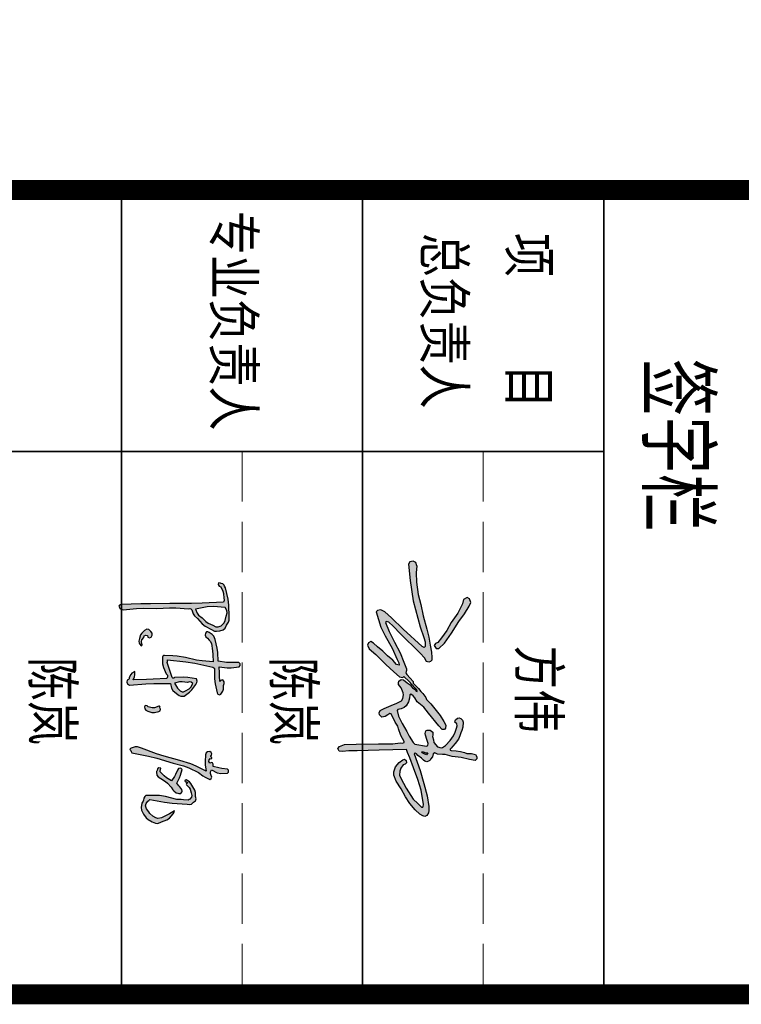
# Model space of a CAD drawing. Extents: x 797781 to 1255204, y 21234 to 1024248.
# Tile 976 of 1056: x 1155757 to 1157552, y 605488 to 607937. Entities that reach past the tile are written whole.
import ezdxf
from ezdxf.enums import TextEntityAlignment as Align

# ---------------------------------------------------------------- set-up
doc = ezdxf.new("R2010")
doc.units = 0
doc.header["$LTSCALE"] = 1000
doc.header["$MEASUREMENT"] = 0
doc.linetypes.add('230303生产综合楼-平面图_t8$0$DASH', pattern=[0.35, 0.25, -0.1])
doc.layers.add('230303生产综合楼-平面图_t8$0$不打印线', color=5, linetype='230303生产综合楼-平面图_t8$0$DASH', lineweight=0, plot=False)
for name, color, linetype, lineweight in [('230303生产综合楼-平面图_t8$0$图框', 4, 'Continuous', 35), ('A-ANNO-TEXT', 7, 'Continuous', 25), ('图框', 4, 'Continuous', 35)]:
    doc.layers.add(name, color=color, linetype=linetype, lineweight=lineweight)
doc.layers.add('PUB_TITLE', color=4, linetype='Continuous')
doc.styles.add('-黑体', font='simhei.ttf', dxfattribs={"width": 0.8})
doc.styles.add('230303生产综合楼-平面图_t8$0$-黑体', font='simhei.ttf', dxfattribs={"width": 0.8})

# ---------------------------------------------------------------- blocks, each defined once
blk = doc.blocks.new('陈岚')
h = blk.add_hatch(color=256)
h.paths.add_polyline_path([(-3.976, 1.115), (-3.926, 1.233), (-3.919, 1.31), (-3.948, 1.435), (-3.991, 1.559), (-4.054, 1.625), (-4.177, 1.671), (-4.289, 1.741), (-4.366, 1.759), (-4.497, 1.747), (-4.936, 1.709), (-5.158, 1.666), (-5.58, 1.539), (-5.645, 1.504), (-5.677, 1.483), (-5.733, 1.435), (-5.745, 1.368), (-5.75, 1.335), (-5.761, 1.268), (-5.692, 1.257), (-5.632, 1.297), (-5.615, 1.365), (-5.457, 1.448), (-5.368, 1.477), (-5.191, 1.504), (-5.132, 1.517), (-5.098, 1.517), (-5.039, 1.504), (-4.944, 0.696), (-4.909, 0.289), (-4.865, -0.524), (-4.806, -1.258), (-4.774, -1.625), (-4.705, -2.358), (-4.696, -2.405), (-4.677, -2.431), (-4.636, -2.455), (-4.56, -2.411), (-4.525, -2.361), (-4.511, -2.274), (-4.592, -1.773), (-4.617, -1.518), (-4.636, -1.01), (-4.7, -0.536), (-4.714, -0.294), (-4.705, 0.185), (-4.718, 0.24), (-4.708, 0.281), (-4.67, 0.324), (-4.522, 0.374), (-4.447, 0.431), (-4.358, 0.56), (-4.165, 0.748), (-4.083, 0.868)])
h.paths.add_polyline_path([(-4.848, 1.127), (-4.837, 1.574), (-4.728, 1.649), (-4.639, 1.664), (-4.511, 1.629), (-4.35, 1.61), (-4.263, 1.571), (-4.143, 1.463), (-4.09, 1.352), (-4.09, 1.267), (-4.143, 1.157), (-4.205, 0.968), (-4.259, 0.874), (-4.393, 0.726), (-4.486, 0.589), (-4.56, 0.528), (-4.712, 0.462), (-4.822, 0.896)], flags=16)
h.paths.add_polyline_path([(-2.535, 1.294), (-2.511, 1.314), (-2.469, 1.324), (-2.114, 1.348), (-1.935, 1.379), (-1.593, 1.477), (-1.541, 1.508), (-1.524, 1.569), (-1.552, 1.622), (-1.671, 1.689), (-1.749, 1.707), (-1.885, 1.699), (-1.966, 1.724), (-2.025, 1.714), (-2.093, 1.664), (-2.081, 1.611), (-2.065, 1.583), (-2.024, 1.546), (-2.246, 1.523), (-2.357, 1.512), (-2.58, 1.49), (-2.557, 1.793), (-2.569, 1.951), (-2.635, 2.248), (-2.684, 2.285), (-2.751, 2.276), (-2.788, 2.227), (-2.769, 1.911), (-2.769, 1.751), (-2.788, 1.435), (-3.119, 1.408), (-3.286, 1.373), (-3.601, 1.268), (-3.728, 1.211), (-3.79, 1.154), (-3.858, 1.032), (-3.885, 0.982), (-3.871, 0.924), (-3.823, 0.893), (-3.741, 0.891), (-3.689, 0.914), (-3.635, 0.976), (-3.571, 1.054), (-3.532, 1.088), (-3.448, 1.143), (-3.175, 1.2), (-3.037, 1.223), (-2.76, 1.254), (-2.766, 0.83), (-2.786, 0.617), (-2.858, 0.199), (-2.884, -0.123), (-2.889, -0.285), (-2.885, -0.607), (-2.879, -0.646), (-2.855, -0.67), (-2.816, -0.677), (-2.557, -0.658), (-2.422, -0.62), (-2.191, -0.503), (-2.139, -0.451), (-2.078, -0.439), (-2.01, -0.468), (-1.956, -0.974), (-1.931, -1.226), (-1.885, -1.732), (-2.008, -1.695), (-2.076, -1.686), (-2.205, -1.691), (-2.138, -1.794), (-2.082, -1.84), (-1.968, -1.885), (-1.916, -1.891), (-1.885, -1.91), (-1.857, -1.955), (-1.777, -1.964), (-1.717, -1.934), (-1.677, -1.864), (-1.764, -1.248), (-1.795, -0.937), (-1.83, -0.315), (-1.664, -0.264), (-1.58, -0.204), (-1.475, -0.065), (-1.402, 0.039), (-1.38, 0.113), (-1.385, 0.24), (-1.554, 0.423), (-1.651, 0.505), (-1.857, 0.643), (-1.932, 0.686), (-1.993, 0.69), (-2.073, 0.657), (-2.11, 0.326), (-2.108, 0.154), (-2.066, -0.177), (-2.041, -0.199), (-2.044, -0.242), (-2.073, -0.26), (-2.292, -0.349), (-2.402, -0.393), (-2.621, -0.482), (-2.66, -0.482), (-2.68, -0.482), (-2.719, -0.482), (-2.692, 0.215), (-2.659, 0.565), (-2.552, 1.254)])
h.paths.add_polyline_path([(-1.941, 0.469), (-1.885, 0.532), (-1.743, 0.469), (-1.674, 0.408), (-1.593, 0.275), (-1.552, 0.205), (-1.548, 0.148), (-1.579, 0.073), (-1.677, -0.035), (-1.735, -0.084), (-1.857, -0.163), (-1.919, 0.023), (-1.932, 0.129), (-1.913, 0.324), (-1.95, 0.399)], flags=16)
h.paths.add_polyline_path([(-3.594, -1.302), (-3.537, -1.275), (-3.514, -1.213), (-3.538, -1.156), (-3.618, -1.115), (-3.694, -1.124), (-3.761, -1.184), (-3.823, -1.259), (-3.83, -1.342), (-3.781, -1.427), (-3.674, -1.52), (-3.606, -1.557), (-3.469, -1.594), (-3.363, -1.615), (-3.29, -1.598), (-3.205, -1.531), (-3.196, -1.51), (-3.21, -1.486), (-3.233, -1.482), (-3.342, -1.511), (-3.418, -1.498), (-3.51, -1.434), (-3.571, -1.418), (-3.606, -1.363)], flags=17)
h.paths.add_polyline_path([(-0.696, -0.847), (-0.753, -0.691), (-0.773, -0.641), (-0.846, -0.625), (-0.885, -0.663), (-0.913, -0.652), (-0.946, -0.674), (-0.947, -0.704), (-0.883, -0.854), (-0.872, -0.947), (-0.899, -1.107), (-0.941, -1.144), (-0.937, -1.214), (-0.892, -1.246), (-0.81, -1.223), (-0.766, -1.185), (-0.732, -1.107), (-0.691, -0.946)])
h.paths.add_polyline_path([(1.706, 1.407), (1.664, 1.458), (1.608, 1.473), (1.546, 1.449), (1.473, 1.41), (1.414, 1.408), (1.338, 1.442), (1.432, 1.67), (1.451, 1.808), (1.421, 2.053), (1.383, 2.097), (1.309, 2.094), (1.275, 2.046), (1.254, 1.828), (1.239, 1.72), (1.199, 1.504), (1.141, 1.498), (1.112, 1.489), (1.06, 1.463), (1.06, 1.422), (1.067, 1.4), (1.088, 1.365), (1.028, 1.325), (0.964, 1.328), (0.907, 1.372), (0.92, 1.398), (0.901, 1.433), (0.872, 1.435), (0.859, 1.4), (0.813, 1.386), (0.782, 1.407), (0.721, 1.417), (0.672, 1.393), (0.643, 1.338), (0.663, 1.255), (0.704, 1.209), (0.782, 1.178), (1.028, 1.18), (1.153, 1.194), (1.393, 1.247), (1.226, 0.851), (1.158, 0.644), (1.053, 0.226), (0.931, -0.374), (0.858, -0.672), (0.685, -1.26), (0.643, -1.41), (0.648, -1.504), (0.706, -1.649), (0.722, -1.669), (0.732, -1.678), (0.754, -1.691), (0.799, -1.65), (0.825, -1.633), (0.879, -1.607), (0.96, -0.968), (1.021, -0.649), (1.178, -0.024), (1.253, 0.381), (1.313, 0.582), (1.47, 0.963), (1.58, 1.131), (1.628, 1.222)])
h.paths.add_polyline_path([(2.216, 0.069), (2.283, 0.157), (2.298, 0.228), (2.301, 0.265), (2.296, 0.337), (2.247, 0.376), (2.205, 0.386), (2.144, 0.372), (2.055, 0.292), (2.01, 0.251), (1.921, 0.171), (1.717, 0.254), (1.61, 0.286), (1.393, 0.33), (1.348, 0.281), (1.362, 0.196), (1.421, 0.164), (1.595, 0.099), (1.679, 0.058), (1.838, -0.038), (1.738, -0.234), (1.675, -0.328), (1.532, -0.496), (1.477, -0.494), (1.449, -0.491), (1.393, -0.482), (1.384, -0.547), (1.426, -0.604), (1.491, -0.614), (1.516, -0.623), (1.528, -0.627), (1.553, -0.635), (1.664, -0.607), (1.725, -0.557), (1.775, -0.454), (1.88, -0.274), (1.944, -0.188), (2.088, -0.038), (2.176, 0.029)])
h.paths.add_polyline_path([(2.602, 0.844), (2.54, 0.912), (2.466, 0.93), (2.38, 0.9), (2.23, 0.897), (2.147, 0.869), (2.026, 0.782), (1.898, 0.701), (1.84, 0.638), (1.769, 0.504), (1.783, 0.474), (1.828, 0.466), (1.852, 0.49), (1.841, 0.524), (1.872, 0.563), (1.907, 0.56), (1.911, 0.538), (1.935, 0.523), (1.956, 0.532), (2.054, 0.636), (2.12, 0.679), (2.255, 0.726), (2.346, 0.761), (2.416, 0.753), (2.498, 0.699), (2.505, 0.668), (2.513, 0.653), (2.533, 0.629), (2.533, 0.457), (2.533, 0.371), (2.533, 0.199), (2.446, -0.233), (2.429, -0.459), (2.449, -0.899), (2.463, -0.973), (2.494, -1.015), (2.56, -1.052), (2.641, -1.054), (2.685, -1.066), (2.755, -1.107), (2.924, -1.123), (3.021, -1.103), (3.172, -1.024), (3.309, -0.916), (3.368, -0.838), (3.436, -0.677), (3.488, -0.548), (3.485, -0.453), (3.422, -0.329), (3.336, -0.129), (3.261, -0.032), (3.088, 0.101), (3.049, 0.128), (3.024, 0.137), (2.977, 0.143), (3.094, -0.046), (3.153, -0.14), (3.269, -0.329), (3.295, -0.464), (3.285, -0.546), (3.227, -0.67), (3.13, -0.78), (3.076, -0.832), (2.963, -0.927), (2.848, -0.963), (2.765, -0.951), (2.665, -0.885), (2.639, -0.858), (2.627, -0.844), (2.602, -0.816), (2.672, -0.252), (2.69, 0.033), (2.692, 0.601), (2.702, 0.705), (2.677, 0.772)])
for p, q in [((-2.751, 2.276), (-2.788, 2.227)), ((-2.684, 2.285), (-2.751, 2.276)), ((-2.635, 2.248), (-2.684, 2.285)), ((-2.569, 1.951), (-2.635, 2.248)), ((-2.788, 2.227), (-2.769, 1.911)), ((-2.769, 1.911), (-2.769, 1.751)), ((-2.557, 1.793), (-2.569, 1.951)), ((1.275, 2.046), (1.254, 1.828)), ((1.309, 2.094), (1.275, 2.046)), ((1.383, 2.097), (1.309, 2.094)), ((1.421, 2.053), (1.383, 2.097)), ((1.451, 1.808), (1.421, 2.053)), ((-5.645, 1.504), (-5.677, 1.483)), ((-5.58, 1.539), (-5.645, 1.504)), ((-5.158, 1.666), (-5.58, 1.539)), ((-5.368, 1.477), (-5.191, 1.504)), ((-5.191, 1.504), (-5.132, 1.517)), ((-4.936, 1.709), (-5.158, 1.666)), ((-5.132, 1.517), (-5.098, 1.517)), ((-5.098, 1.517), (-5.039, 1.504)), ((-5.039, 1.504), (-4.944, 0.696)), ((-4.497, 1.747), (-4.936, 1.709)), ((-4.837, 1.574), (-4.848, 1.127)), ((-4.728, 1.649), (-4.837, 1.574)), ((-4.639, 1.664), (-4.728, 1.649)), ((-4.511, 1.629), (-4.639, 1.664)), ((-4.35, 1.61), (-4.511, 1.629)), ((-4.366, 1.759), (-4.497, 1.747)), ((-4.289, 1.741), (-4.366, 1.759)), ((-4.263, 1.571), (-4.35, 1.61)), ((-4.177, 1.671), (-4.289, 1.741)), ((-4.143, 1.463), (-4.263, 1.571)), ((-4.054, 1.625), (-4.177, 1.671)), ((-3.991, 1.559), (-4.054, 1.625)), ((-3.948, 1.435), (-3.991, 1.559)), ((-2.769, 1.751), (-2.788, 1.435)), ((-2.58, 1.49), (-2.557, 1.793)), ((-2.357, 1.512), (-2.58, 1.49)), ((-2.246, 1.523), (-2.357, 1.512)), ((-2.024, 1.546), (-2.246, 1.523)), ((-2.025, 1.714), (-2.093, 1.664)), ((-2.093, 1.664), (-2.081, 1.611)), ((-2.081, 1.611), (-2.065, 1.583)), ((-2.065, 1.583), (-2.024, 1.546)), ((-1.966, 1.724), (-2.025, 1.714)), ((-1.885, 1.699), (-1.966, 1.724)), ((-1.749, 1.707), (-1.885, 1.699)), ((-1.671, 1.689), (-1.749, 1.707)), ((-1.552, 1.622), (-1.671, 1.689)), ((-1.593, 1.477), (-1.541, 1.508)), ((-1.524, 1.569), (-1.552, 1.622)), ((-1.541, 1.508), (-1.524, 1.569)), ((1.141, 1.498), (1.112, 1.489)), ((1.199, 1.504), (1.141, 1.498)), ((1.239, 1.72), (1.199, 1.504)), ((1.254, 1.828), (1.239, 1.72)), ((1.338, 1.442), (1.432, 1.67)), ((1.432, 1.67), (1.451, 1.808)), ((-5.75, 1.335), (-5.761, 1.268)), ((-5.761, 1.268), (-5.692, 1.257)), ((-5.745, 1.368), (-5.75, 1.335)), ((-5.733, 1.435), (-5.745, 1.368)), ((-5.677, 1.483), (-5.733, 1.435)), ((-5.692, 1.257), (-5.632, 1.297)), ((-5.632, 1.297), (-5.615, 1.365)), ((-5.615, 1.365), (-5.457, 1.448)), ((-5.457, 1.448), (-5.368, 1.477)), ((-4.848, 1.127), (-4.822, 0.896)), ((-4.205, 0.968), (-4.143, 1.157)), ((-4.09, 1.352), (-4.143, 1.463)), ((-4.143, 1.157), (-4.09, 1.267)), ((-4.09, 1.267), (-4.09, 1.352)), ((-3.976, 1.115), (-3.926, 1.233)), ((-3.919, 1.31), (-3.948, 1.435)), ((-3.926, 1.233), (-3.919, 1.31)), ((-3.79, 1.154), (-3.858, 1.032)), ((-3.728, 1.211), (-3.79, 1.154)), ((-3.601, 1.268), (-3.728, 1.211)), ((-3.286, 1.373), (-3.601, 1.268)), ((-3.532, 1.088), (-3.448, 1.143)), ((-3.448, 1.143), (-3.175, 1.2)), ((-3.119, 1.408), (-3.286, 1.373)), ((-3.175, 1.2), (-3.037, 1.223)), ((-2.788, 1.435), (-3.119, 1.408)), ((-3.037, 1.223), (-2.76, 1.254)), ((-2.76, 1.254), (-2.766, 0.83)), ((-2.659, 0.565), (-2.552, 1.254)), ((-2.552, 1.254), (-2.535, 1.294)), ((-2.535, 1.294), (-2.511, 1.314)), ((-2.511, 1.314), (-2.469, 1.324)), ((-2.469, 1.324), (-2.114, 1.348)), ((-2.114, 1.348), (-1.935, 1.379)), ((-1.935, 1.379), (-1.593, 1.477)), ((0.672, 1.393), (0.643, 1.338)), ((0.643, 1.338), (0.663, 1.255)), ((0.663, 1.255), (0.704, 1.209)), ((0.721, 1.417), (0.672, 1.393)), ((0.704, 1.209), (0.782, 1.178)), ((0.782, 1.407), (0.721, 1.417)), ((0.813, 1.386), (0.782, 1.407)), ((0.782, 1.178), (1.028, 1.18)), ((0.859, 1.4), (0.813, 1.386)), ((0.872, 1.435), (0.859, 1.4)), ((0.901, 1.433), (0.872, 1.435)), ((0.92, 1.398), (0.901, 1.433)), ((0.907, 1.372), (0.92, 1.398)), ((0.964, 1.328), (0.907, 1.372)), ((1.028, 1.325), (0.964, 1.328)), ((1.088, 1.365), (1.028, 1.325)), ((1.028, 1.18), (1.153, 1.194)), ((1.112, 1.489), (1.06, 1.463)), ((1.06, 1.463), (1.06, 1.422)), ((1.06, 1.422), (1.067, 1.4)), ((1.067, 1.4), (1.088, 1.365)), ((1.153, 1.194), (1.393, 1.247)), ((1.393, 1.247), (1.226, 0.851)), ((1.414, 1.408), (1.338, 1.442)), ((1.473, 1.41), (1.414, 1.408)), ((1.47, 0.963), (1.58, 1.131)), ((1.546, 1.449), (1.473, 1.41)), ((1.608, 1.473), (1.546, 1.449)), ((1.58, 1.131), (1.628, 1.222)), ((1.664, 1.458), (1.608, 1.473)), ((1.628, 1.222), (1.706, 1.407)), ((1.706, 1.407), (1.664, 1.458)), ((-4.822, 0.896), (-4.712, 0.462)), ((-4.393, 0.726), (-4.259, 0.874)), ((-4.358, 0.56), (-4.165, 0.748)), ((-4.259, 0.874), (-4.205, 0.968)), ((-4.165, 0.748), (-4.083, 0.868)), ((-4.083, 0.868), (-3.976, 1.115)), ((-3.858, 1.032), (-3.885, 0.982)), ((-3.885, 0.982), (-3.871, 0.924)), ((-3.871, 0.924), (-3.823, 0.893)), ((-3.823, 0.893), (-3.741, 0.891)), ((-3.741, 0.891), (-3.689, 0.914)), ((-3.689, 0.914), (-3.635, 0.976)), ((-3.635, 0.976), (-3.571, 1.054)), ((-3.571, 1.054), (-3.532, 1.088)), ((-2.766, 0.83), (-2.786, 0.617)), ((1.226, 0.851), (1.158, 0.644)), ((1.313, 0.582), (1.47, 0.963)), ((2.026, 0.782), (1.898, 0.701)), ((2.147, 0.869), (2.026, 0.782)), ((2.23, 0.897), (2.147, 0.869)), ((2.38, 0.9), (2.23, 0.897)), ((2.255, 0.726), (2.346, 0.761)), ((2.346, 0.761), (2.416, 0.753)), ((2.466, 0.93), (2.38, 0.9)), ((2.416, 0.753), (2.498, 0.699)), ((2.54, 0.912), (2.466, 0.93)), ((2.602, 0.844), (2.54, 0.912)), ((2.677, 0.772), (2.602, 0.844)), ((2.702, 0.705), (2.677, 0.772)), ((-4.944, 0.696), (-4.909, 0.289)), ((-4.712, 0.462), (-4.56, 0.528)), ((-4.67, 0.324), (-4.522, 0.374)), ((-4.56, 0.528), (-4.486, 0.589)), ((-4.522, 0.374), (-4.447, 0.431)), ((-4.486, 0.589), (-4.393, 0.726)), ((-4.447, 0.431), (-4.358, 0.56)), ((-2.786, 0.617), (-2.858, 0.199)), ((-2.692, 0.215), (-2.659, 0.565)), ((-2.073, 0.657), (-2.11, 0.326)), ((-1.993, 0.69), (-2.073, 0.657)), ((-1.932, 0.686), (-1.993, 0.69)), ((-1.941, 0.469), (-1.95, 0.399)), ((-1.95, 0.399), (-1.913, 0.324)), ((-1.885, 0.532), (-1.941, 0.469)), ((-1.857, 0.643), (-1.932, 0.686)), ((-1.743, 0.469), (-1.885, 0.532)), ((-1.651, 0.505), (-1.857, 0.643)), ((-1.674, 0.408), (-1.743, 0.469)), ((-1.593, 0.275), (-1.674, 0.408)), ((-1.554, 0.423), (-1.651, 0.505)), ((-1.385, 0.24), (-1.554, 0.423)), ((1.158, 0.644), (1.053, 0.226)), ((1.178, -0.024), (1.253, 0.381)), ((1.253, 0.381), (1.313, 0.582)), ((1.84, 0.638), (1.769, 0.504)), ((1.769, 0.504), (1.783, 0.474)), ((1.783, 0.474), (1.828, 0.466)), ((1.828, 0.466), (1.852, 0.49)), ((1.898, 0.701), (1.84, 0.638)), ((1.841, 0.524), (1.872, 0.563)), ((1.852, 0.49), (1.841, 0.524)), ((1.872, 0.563), (1.907, 0.56)), ((1.907, 0.56), (1.911, 0.538)), ((1.911, 0.538), (1.935, 0.523)), ((1.935, 0.523), (1.956, 0.532)), ((1.956, 0.532), (2.054, 0.636)), ((2.054, 0.636), (2.12, 0.679)), ((2.12, 0.679), (2.255, 0.726)), ((2.205, 0.386), (2.144, 0.372)), ((2.247, 0.376), (2.205, 0.386)), ((2.296, 0.337), (2.247, 0.376)), ((2.498, 0.699), (2.505, 0.668)), ((2.505, 0.668), (2.513, 0.653)), ((2.513, 0.653), (2.533, 0.629)), ((2.533, 0.629), (2.533, 0.457)), ((2.533, 0.457), (2.533, 0.371)), ((2.69, 0.033), (2.692, 0.601)), ((2.692, 0.601), (2.702, 0.705)), ((-4.909, 0.289), (-4.865, -0.524)), ((-4.718, 0.24), (-4.708, 0.281)), ((-4.705, 0.185), (-4.718, 0.24)), ((-4.714, -0.294), (-4.705, 0.185)), ((-4.708, 0.281), (-4.67, 0.324)), ((-2.858, 0.199), (-2.884, -0.123)), ((-2.719, -0.482), (-2.692, 0.215)), ((-2.11, 0.326), (-2.108, 0.154)), ((-2.108, 0.154), (-2.066, -0.177)), ((-1.913, 0.324), (-1.932, 0.129)), ((-1.932, 0.129), (-1.919, 0.023)), ((-1.919, 0.023), (-1.857, -0.163)), ((-1.677, -0.035), (-1.579, 0.073)), ((-1.552, 0.205), (-1.593, 0.275)), ((-1.579, 0.073), (-1.548, 0.148)), ((-1.548, 0.148), (-1.552, 0.205)), ((-1.475, -0.065), (-1.402, 0.039)), ((-1.402, 0.039), (-1.38, 0.113)), ((-1.38, 0.113), (-1.385, 0.24)), ((1.053, 0.226), (0.931, -0.374)), ((1.393, 0.33), (1.348, 0.281)), ((1.348, 0.281), (1.362, 0.196)), ((1.362, 0.196), (1.421, 0.164)), ((1.61, 0.286), (1.393, 0.33)), ((1.421, 0.164), (1.595, 0.099)), ((1.595, 0.099), (1.679, 0.058)), ((1.717, 0.254), (1.61, 0.286)), ((1.679, 0.058), (1.838, -0.038)), ((1.921, 0.171), (1.717, 0.254)), ((2.01, 0.251), (1.921, 0.171)), ((2.055, 0.292), (2.01, 0.251)), ((2.144, 0.372), (2.055, 0.292)), ((2.088, -0.038), (2.176, 0.029)), ((2.176, 0.029), (2.216, 0.069)), ((2.216, 0.069), (2.283, 0.157)), ((2.283, 0.157), (2.298, 0.228)), ((2.301, 0.265), (2.296, 0.337)), ((2.298, 0.228), (2.301, 0.265)), ((2.533, 0.199), (2.446, -0.233)), ((2.533, 0.371), (2.533, 0.199)), ((2.672, -0.252), (2.69, 0.033)), ((3.024, 0.137), (2.977, 0.143)), ((2.977, 0.143), (3.094, -0.046)), ((3.049, 0.128), (3.024, 0.137)), ((3.088, 0.101), (3.049, 0.128)), ((3.261, -0.032), (3.088, 0.101)), ((-4.7, -0.536), (-4.714, -0.294)), ((-2.884, -0.123), (-2.889, -0.285)), ((-2.889, -0.285), (-2.885, -0.607)), ((-2.292, -0.349), (-2.402, -0.393)), ((-2.073, -0.26), (-2.292, -0.349)), ((-2.044, -0.242), (-2.073, -0.26)), ((-2.066, -0.177), (-2.041, -0.199)), ((-2.041, -0.199), (-2.044, -0.242)), ((-1.857, -0.163), (-1.735, -0.084)), ((-1.83, -0.315), (-1.664, -0.264)), ((-1.795, -0.937), (-1.83, -0.315)), ((-1.735, -0.084), (-1.677, -0.035)), ((-1.664, -0.264), (-1.58, -0.204)), ((-1.58, -0.204), (-1.475, -0.065)), ((1.021, -0.649), (1.178, -0.024)), ((1.675, -0.328), (1.532, -0.496)), ((1.738, -0.234), (1.675, -0.328)), ((1.838, -0.038), (1.738, -0.234)), ((1.775, -0.454), (1.88, -0.274)), ((1.88, -0.274), (1.944, -0.188)), ((1.944, -0.188), (2.088, -0.038)), ((2.446, -0.233), (2.429, -0.459)), ((2.602, -0.816), (2.672, -0.252)), ((3.094, -0.046), (3.153, -0.14)), ((3.153, -0.14), (3.269, -0.329)), ((3.336, -0.129), (3.261, -0.032)), ((3.269, -0.329), (3.295, -0.464)), ((3.422, -0.329), (3.336, -0.129)), ((3.485, -0.453), (3.422, -0.329)), ((-4.865, -0.524), (-4.806, -1.258)), ((-4.636, -1.01), (-4.7, -0.536)), ((-2.885, -0.607), (-2.879, -0.646)), ((-2.879, -0.646), (-2.855, -0.67)), ((-2.855, -0.67), (-2.816, -0.677)), ((-2.816, -0.677), (-2.557, -0.658)), ((-2.68, -0.482), (-2.719, -0.482)), ((-2.66, -0.482), (-2.68, -0.482)), ((-2.621, -0.482), (-2.66, -0.482)), ((-2.402, -0.393), (-2.621, -0.482)), ((-2.557, -0.658), (-2.422, -0.62)), ((-2.422, -0.62), (-2.191, -0.503)), ((-2.191, -0.503), (-2.139, -0.451)), ((-2.139, -0.451), (-2.078, -0.439)), ((-2.078, -0.439), (-2.01, -0.468)), ((-2.01, -0.468), (-1.956, -0.974)), ((-0.946, -0.674), (-0.947, -0.704)), ((-0.947, -0.704), (-0.883, -0.854)), ((-0.913, -0.652), (-0.946, -0.674)), ((-0.885, -0.663), (-0.913, -0.652)), ((-0.846, -0.625), (-0.885, -0.663)), ((-0.773, -0.641), (-0.846, -0.625)), ((-0.753, -0.691), (-0.773, -0.641)), ((-0.696, -0.847), (-0.753, -0.691)), ((0.858, -0.672), (0.685, -1.26)), ((0.931, -0.374), (0.858, -0.672)), ((0.96, -0.968), (1.021, -0.649)), ((1.393, -0.482), (1.384, -0.547)), ((1.384, -0.547), (1.426, -0.604)), ((1.449, -0.491), (1.393, -0.482)), ((1.426, -0.604), (1.491, -0.614)), ((1.477, -0.494), (1.449, -0.491)), ((1.532, -0.496), (1.477, -0.494)), ((1.491, -0.614), (1.516, -0.623)), ((1.516, -0.623), (1.528, -0.627)), ((1.528, -0.627), (1.553, -0.635)), ((1.553, -0.635), (1.664, -0.607)), ((1.664, -0.607), (1.725, -0.557)), ((1.725, -0.557), (1.775, -0.454)), ((2.429, -0.459), (2.449, -0.899)), ((3.227, -0.67), (3.13, -0.78)), ((3.285, -0.546), (3.227, -0.67)), ((3.295, -0.464), (3.285, -0.546)), ((3.368, -0.838), (3.436, -0.677)), ((3.436, -0.677), (3.488, -0.548)), ((3.488, -0.548), (3.485, -0.453)), ((-4.617, -1.518), (-4.636, -1.01)), ((-3.618, -1.115), (-3.694, -1.124)), ((-3.538, -1.156), (-3.618, -1.115)), ((-1.956, -0.974), (-1.931, -1.226)), ((-1.764, -1.248), (-1.795, -0.937)), ((-0.899, -1.107), (-0.941, -1.144)), ((-0.872, -0.947), (-0.899, -1.107)), ((-0.883, -0.854), (-0.872, -0.947)), ((-0.766, -1.185), (-0.732, -1.107)), ((-0.732, -1.107), (-0.691, -0.946)), ((-0.691, -0.946), (-0.696, -0.847)), ((0.879, -1.607), (0.96, -0.968)), ((2.449, -0.899), (2.463, -0.973)), ((2.463, -0.973), (2.494, -1.015)), ((2.494, -1.015), (2.56, -1.052)), ((2.56, -1.052), (2.641, -1.054)), ((2.627, -0.844), (2.602, -0.816)), ((2.639, -0.858), (2.627, -0.844)), ((2.665, -0.885), (2.639, -0.858)), ((2.641, -1.054), (2.685, -1.066)), ((2.765, -0.951), (2.665, -0.885)), ((2.685, -1.066), (2.755, -1.107)), ((2.755, -1.107), (2.924, -1.123)), ((2.848, -0.963), (2.765, -0.951)), ((2.963, -0.927), (2.848, -0.963)), ((2.924, -1.123), (3.021, -1.103)), ((3.076, -0.832), (2.963, -0.927)), ((3.021, -1.103), (3.172, -1.024)), ((3.13, -0.78), (3.076, -0.832)), ((3.172, -1.024), (3.309, -0.916)), ((3.309, -0.916), (3.368, -0.838)), ((-4.806, -1.258), (-4.774, -1.625)), ((-3.823, -1.259), (-3.83, -1.342)), ((-3.83, -1.342), (-3.781, -1.427)), ((-3.761, -1.184), (-3.823, -1.259)), ((-3.781, -1.427), (-3.674, -1.52)), ((-3.694, -1.124), (-3.761, -1.184)), ((-3.606, -1.363), (-3.594, -1.302)), ((-3.571, -1.418), (-3.606, -1.363)), ((-3.594, -1.302), (-3.537, -1.275)), ((-3.51, -1.434), (-3.571, -1.418)), ((-3.514, -1.213), (-3.538, -1.156)), ((-3.537, -1.275), (-3.514, -1.213)), ((-3.418, -1.498), (-3.51, -1.434)), ((-3.233, -1.482), (-3.342, -1.511)), ((-3.21, -1.486), (-3.233, -1.482)), ((-3.196, -1.51), (-3.21, -1.486)), ((-1.931, -1.226), (-1.885, -1.732)), ((-1.677, -1.864), (-1.764, -1.248)), ((-0.941, -1.144), (-0.937, -1.214)), ((-0.937, -1.214), (-0.892, -1.246)), ((-0.892, -1.246), (-0.81, -1.223)), ((-0.81, -1.223), (-0.766, -1.185)), ((0.685, -1.26), (0.643, -1.41)), ((0.643, -1.41), (0.648, -1.504)), ((-4.774, -1.625), (-4.705, -2.358)), ((-4.592, -1.773), (-4.617, -1.518)), ((-4.511, -2.274), (-4.592, -1.773)), ((-3.674, -1.52), (-3.606, -1.557)), ((-3.606, -1.557), (-3.469, -1.594)), ((-3.469, -1.594), (-3.363, -1.615)), ((-3.342, -1.511), (-3.418, -1.498)), ((-3.363, -1.615), (-3.29, -1.598)), ((-3.29, -1.598), (-3.205, -1.531)), ((-3.205, -1.531), (-3.196, -1.51)), ((-2.076, -1.686), (-2.205, -1.691)), ((-2.205, -1.691), (-2.138, -1.794)), ((-2.138, -1.794), (-2.082, -1.84)), ((-2.082, -1.84), (-1.968, -1.885)), ((-2.008, -1.695), (-2.076, -1.686)), ((-1.885, -1.732), (-2.008, -1.695)), ((-1.717, -1.934), (-1.677, -1.864)), ((0.648, -1.504), (0.706, -1.649)), ((0.706, -1.649), (0.722, -1.669)), ((0.722, -1.669), (0.732, -1.678)), ((0.732, -1.678), (0.754, -1.691)), ((0.754, -1.691), (0.799, -1.65)), ((0.799, -1.65), (0.825, -1.633)), ((0.825, -1.633), (0.879, -1.607)), ((-1.968, -1.885), (-1.916, -1.891)), ((-1.916, -1.891), (-1.885, -1.91)), ((-1.885, -1.91), (-1.857, -1.955)), ((-1.857, -1.955), (-1.777, -1.964)), ((-1.777, -1.964), (-1.717, -1.934)), ((-4.705, -2.358), (-4.696, -2.405)), ((-4.696, -2.405), (-4.677, -2.431)), ((-4.677, -2.431), (-4.636, -2.455)), ((-4.636, -2.455), (-4.56, -2.411)), ((-4.56, -2.411), (-4.525, -2.361)), ((-4.525, -2.361), (-4.511, -2.274))]:
    blk.add_line(p, q)
blk = doc.blocks.new('A$C3A5648CE')
h = blk.add_hatch(color=256)
h.paths.add_polyline_path([(2173, 1518), (2137, 1531), (2106, 1542), (2064, 1554), (2004, 1559), (1979, 1548), (1957, 1529), (1950, 1510), (1954, 1489), (1974, 1463), (1986, 1457), (2003, 1455), (2024, 1478), (2050, 1484), (2080, 1476), (2127, 1459), (2172, 1438), (2232, 1396), (2293, 1337), (2318, 1303), (2321, 1283), (2310, 1237), (2258, 1194), (2223, 1188), (2180, 1178), (2165, 1180), (2129, 1180), (2104, 1146), (2104, 1112), (2113, 1094), (2145, 1086), (2166, 1088), (2218, 1107), (2269, 1124), (2295, 1119), (2302, 1103), (2278, 957), (2258, 937), (2176, 885), (2120, 856), (2018, 800), (1927, 754), (1859, 737), (1846, 745), (1836, 785), (1820, 825), (1802, 850), (1751, 880), (1706, 889), (1663, 894), (1655, 908), (1676, 935), (1700, 958), (1750, 987), (1818, 1071), (1890, 1128), (2047, 1256), (2093, 1295), (2093, 1324), (2079, 1338), (2041, 1342), (1996, 1319), (1919, 1273), (1858, 1224), (1774, 1155), (1723, 1102), (1696, 1095), (1646, 1056), (1622, 1030), (1585, 1003), (1540, 955), (1520, 935), (1499, 936), (1455, 899), (1410, 858), (1390, 847), (1375, 848), (1360, 852), (1341, 855), (1258, 819), (1143, 774), (1010, 704), (874, 639), (765, 591), (752, 602), (762, 635), (811, 688), (907, 779), (980, 854), (1062, 939), (1144, 1025), (1204, 1076), (1247, 1103), (1256, 1130), (1247, 1152), (1231, 1170), (1199, 1169), (1135, 1163), (1047, 1149), (948, 1131), (846, 1108), (682, 1059), (541, 1032), (414, 1000), (261, 979), (148, 975), (58, 980), (16, 968), (0, 938), (11, 896), (38, 880), (240, 900), (493, 938), (816, 1024), (950, 1071), (1005, 1085), (1061, 1086), (1077, 1075), (1063, 1048), (849, 810), (708, 665), (633, 584), (610, 544), (605, 528), (614, 493), (633, 475), (823, 535), (929, 588), (1084, 673), (1223, 738), (1265, 756), (1294, 763), (1285, 727), (1232, 685), (1178, 619), (1120, 559), (1065, 492), (1019, 444), (1002, 409), (1017, 379), (1044, 368), (1091, 387), (1162, 470), (1288, 596), (1377, 695), (1441, 767), (1450, 807), (1436, 820), (1497, 887), (1535, 920), (1581, 963), (1611, 981), (1621, 984), (1618, 972), (1598, 961), (1576, 930), (1538, 898), (1513, 862), (1478, 818), (1471, 787), (1493, 760), (1515, 754), (1535, 752), (1576, 785), (1637, 811), (1665, 818), (1710, 807), (1739, 790), (1766, 733), (1796, 664), (1835, 576), (1858, 525), (1886, 513), (1914, 518), (1940, 546), (1933, 589), (1912, 623), (1897, 645), (1901, 661), (1911, 668), (1948, 687), (2002, 712), (2055, 747), (2088, 754), (2171, 784), (2243, 824), (2258, 825), (2263, 802), (2262, 774), (2271, 685), (2271, 503), (2276, 228), (2279, 84), (2307, 20), (2330, 0), (2364, 17), (2370, 57), (2360, 135), (2359, 241), (2353, 512), (2343, 853), (2381, 867), (2447, 896), (2573, 940), (2715, 995), (2848, 1034), (3029, 1063), (3052, 1062), (3062, 1056), (3061, 1041), (3016, 993), (2959, 936), (2826, 849), (2701, 784), (2663, 767), (2614, 771), (2574, 783), (2534, 812), (2524, 838), (2507, 853), (2482, 850), (2465, 830), (2470, 806), (2505, 764), (2559, 718), (2620, 695), (2661, 695), (2737, 725), (2832, 785), (2930, 839), (3013, 895), (3092, 962), (3149, 1020), (3169, 1055), (3175, 1082), (3162, 1105), (3130, 1126), (3101, 1132), (3052, 1131), (2921, 1109), (2766, 1070), (2606, 1024), (2397, 950), (2389, 962), (2398, 976), (2417, 995), (2450, 1038), (2474, 1064), (2489, 1083), (2496, 1105), (2490, 1127), (2478, 1144), (2465, 1153), (2435, 1175), (2396, 1186), (2386, 1207), (2400, 1241), (2405, 1303), (2407, 1334), (2432, 1420), (2441, 1532), (2467, 1637), (2479, 1706), (2459, 1728), (2436, 1730), (2405, 1712), (2395, 1662), (2391, 1605), (2381, 1576), (2367, 1524), (2360, 1473), (2356, 1409), (2350, 1396), (2341, 1398), (2325, 1411), (2300, 1431), (2268, 1460), (2213, 1499)])
h.paths.add_polyline_path([(2384, 1120), (2410, 1102), (2399, 1074), (2384, 1049), (2372, 1046), (2374, 1062), (2383, 1095), (2384, 1106)], flags=16)
h.paths.add_polyline_path([(1020, 1328), (897, 1415), (753, 1506), (656, 1576), (559, 1632), (515, 1654), (468, 1635), (453, 1607), (480, 1563), (532, 1550), (646, 1491), (764, 1410), (863, 1355), (955, 1287), (1011, 1242), (1024, 1213), (1049, 1196), (1086, 1224), (1088, 1256)], flags=17)
for points in [[(58, 980), (148, 975), (261, 979), (414, 1000), (541, 1032), (682, 1059), (846, 1108), (948, 1131), (1047, 1149), (1135, 1163), (1199, 1169), (1231, 1170), (1247, 1152), (1256, 1130), (1247, 1103), (1204, 1076), (1144, 1025), (1062, 939), (980, 854), (907, 779), (811, 688), (762, 635), (752, 602), (765, 591), (874, 639), (1010, 704), (1143, 774), (1258, 819), (1341, 855), (1360, 852), (1375, 848), (1390, 847), (1410, 858), (1455, 899), (1499, 936), (1520, 935), (1540, 955), (1585, 1003), (1622, 1030), (1646, 1056), (1696, 1095), (1723, 1102), (1774, 1155), (1858, 1224), (1919, 1273), (1996, 1319), (2041, 1342), (2079, 1338), (2093, 1324), (2093, 1295), (2047, 1256), (1890, 1128), (1818, 1071), (1750, 987), (1700, 958), (1676, 935), (1655, 908), (1663, 894), (1706, 889), (1751, 880), (1802, 850), (1820, 825), (1836, 785), (1846, 745), (1859, 737), (1927, 754), (2018, 800), (2120, 856), (2176, 885), (2258, 937), (2278, 957), (2302, 1103), (2295, 1119), (2269, 1124), (2218, 1107), (2166, 1088), (2145, 1086), (2113, 1094), (2104, 1112), (2104, 1146), (2129, 1180), (2165, 1180), (2180, 1178), (2223, 1188), (2258, 1194), (2310, 1237), (2321, 1283), (2318, 1303), (2293, 1337), (2232, 1396), (2172, 1438), (2127, 1459), (2080, 1476), (2050, 1484), (2024, 1478), (2003, 1455), (1986, 1457), (1974, 1463), (1954, 1489), (1950, 1510), (1957, 1529), (1979, 1548), (2004, 1559), (2064, 1554), (2106, 1542), (2137, 1531), (2173, 1518), (2213, 1499), (2268, 1460), (2300, 1431), (2325, 1411), (2341, 1398), (2350, 1396), (2356, 1409), (2360, 1473), (2367, 1524), (2381, 1576), (2391, 1605), (2395, 1662), (2405, 1712), (2436, 1730), (2459, 1728), (2479, 1706), (2467, 1637), (2441, 1532), (2432, 1420), (2407, 1334), (2405, 1303), (2400, 1241), (2386, 1207), (2396, 1186), (2435, 1175), (2465, 1153), (2478, 1144), (2490, 1127), (2496, 1105), (2489, 1083), (2474, 1064), (2450, 1038), (2417, 995), (2398, 976), (2389, 962), (2397, 950), (2606, 1024), (2766, 1070), (2921, 1109), (3052, 1131), (3101, 1132), (3130, 1126), (3162, 1105), (3175, 1082), (3169, 1055), (3149, 1020), (3092, 962), (3013, 895), (2930, 839), (2832, 785), (2737, 725), (2661, 695), (2620, 695), (2559, 718), (2505, 764), (2470, 806), (2465, 830), (2482, 850), (2507, 853), (2524, 838), (2534, 812), (2574, 783), (2614, 771), (2663, 767), (2701, 784), (2826, 849), (2959, 936), (3016, 993), (3061, 1041), (3062, 1056), (3052, 1062), (3029, 1063), (2848, 1034), (2715, 995), (2573, 940), (2447, 896), (2381, 867), (2343, 853), (2353, 512), (2359, 241), (2360, 135), (2370, 57), (2364, 17), (2330, 0), (2307, 20), (2279, 84), (2276, 228), (2271, 503), (2271, 685), (2262, 774), (2263, 802), (2258, 825), (2243, 824), (2171, 784), (2088, 754), (2055, 747), (2002, 712), (1948, 687), (1911, 668), (1901, 661), (1897, 645), (1912, 623), (1933, 589), (1940, 546), (1914, 518), (1886, 513), (1858, 525), (1835, 576), (1796, 664), (1766, 733), (1739, 790), (1710, 807), (1665, 818), (1637, 811), (1576, 785), (1535, 752), (1515, 754), (1493, 760), (1471, 787), (1478, 818), (1513, 862), (1538, 898), (1576, 930), (1598, 961), (1618, 972), (1621, 984), (1611, 981)], [(2384, 1120), (2410, 1102), (2399, 1074), (2384, 1049), (2372, 1046), (2374, 1062), (2383, 1095), (2384, 1106), (2384, 1120)], [(58, 980), (16, 968), (0, 938), (11, 896), (38, 880), (240, 900), (493, 938), (816, 1024), (950, 1071), (1005, 1085), (1061, 1086), (1077, 1075), (1063, 1048), (849, 810), (708, 665), (633, 584), (610, 544), (605, 528), (614, 493), (633, 475), (823, 535), (929, 588), (1084, 673), (1223, 738), (1265, 756), (1294, 763), (1285, 727), (1232, 685), (1178, 619), (1120, 559), (1065, 492), (1019, 444), (1002, 409), (1017, 379), (1044, 368), (1091, 387), (1162, 470), (1288, 596), (1377, 695), (1441, 767), (1450, 807), (1436, 820), (1497, 887), (1535, 920), (1581, 963), (1611, 981)]]:
    blk.add_lwpolyline(points)
blk.add_lwpolyline([(515, 1654), (468, 1635), (453, 1607), (480, 1563), (532, 1550), (646, 1491), (764, 1410), (863, 1355), (955, 1287), (1011, 1242), (1024, 1213), (1049, 1196), (1086, 1224), (1088, 1256), (1020, 1328), (897, 1415), (753, 1506), (656, 1576), (559, 1632)], close=True)
blk = doc.blocks.new('230303生产综合楼-平面图_t8$0$图签')
at = {"layer": '230303生产综合楼-平面图_t8$0$不打印线', "linetype": '230303生产综合楼-平面图_t8$0$DASH'}
for p, q in [((-2700, 20500), (0, 20500)), ((-2700, 19300), (0, 19300))]:
    blk.add_line(p, q, dxfattribs=at)
at = {"layer": '230303生产综合楼-平面图_t8$0$图框', "linetype": 'Continuous'}
for p, q in [((-4000, 21100), (0, 21100)), ((-2700, 15100), (-2700, 21100)), ((-4000, 19900), (0, 19900)), ((-4000, 18700), (0, 18700))]:
    blk.add_line(p, q, dxfattribs=at)
at = {"xscale": 0.3999999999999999, "yscale": 0.3999999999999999, "zscale": 0.3999999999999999}
blk.add_blockref('A$C3A5648CE', (-2154.6, 19776.8), dxfattribs=at)
at = {"layer": 'A-ANNO-TEXT', "xscale": 131.2199999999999, "yscale": 131.2199999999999, "zscale": 131.2199999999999, "rotation": 356.3976698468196}
blk.add_blockref('陈岚', (-1302.6, 18969.6, 1526.9), dxfattribs=at)
at = {"layer": '230303生产综合楼-平面图_t8$0$图框', "style": '230303生产综合楼-平面图_t8$0$-黑体', "width": 0.7}
blk.add_text('签字栏', height=300, dxfattribs=at).set_placement((-3161.2, 21322.2))
at = {"layer": '230303生产综合楼-平面图_t8$0$图框', "style": '230303生产综合楼-平面图_t8$0$-黑体', "width": 0.8}
for s, p in [('项    目', (-3350, 20629.4)), ('总负责人', (-3350, 20207.4)), ('专业负责人', (-3350, 19159.4))]:
    blk.add_text(s, height=200, dxfattribs=at).set_placement(p, align=Align.CENTER)
at = {"layer": '图框', "style": '-黑体', "width": 0.8}
for s, p in [('方伟', (-1735.3, 20678.2, 1526.9)), ('陈岚', (-1677.1, 19457.6, 1526.9)), ('陈岚', (-1677.1, 18257.6, 1526.9))]:
    blk.add_text(s, height=200, dxfattribs=at).set_placement(p)

msp = doc.modelspace()

# ---------------------------------------------------------------- linework, layer by layer
at = {"layer": 'PUB_TITLE', "const_width": 50}
msp.add_lwpolyline([(1146659.4, 605513.1), (1175359.4, 605513.1), (1175359.4, 645813.1), (1146659.4, 645813.1)], close=True, dxfattribs=at)
msp.add_lwpolyline([(1146659.4, 607513.1), (1175359.4, 607513.1)], dxfattribs=at)

# ---------------------------------------------------------------- block references
at = {"xscale": 0.5, "yscale": 0.5, "zscale": 0.5, "rotation": 270}
msp.add_blockref('230303生产综合楼-平面图_t8$0$图签', (1146660.4, 605513.1), dxfattribs=at)

doc.saveas('drawing.dxf')
